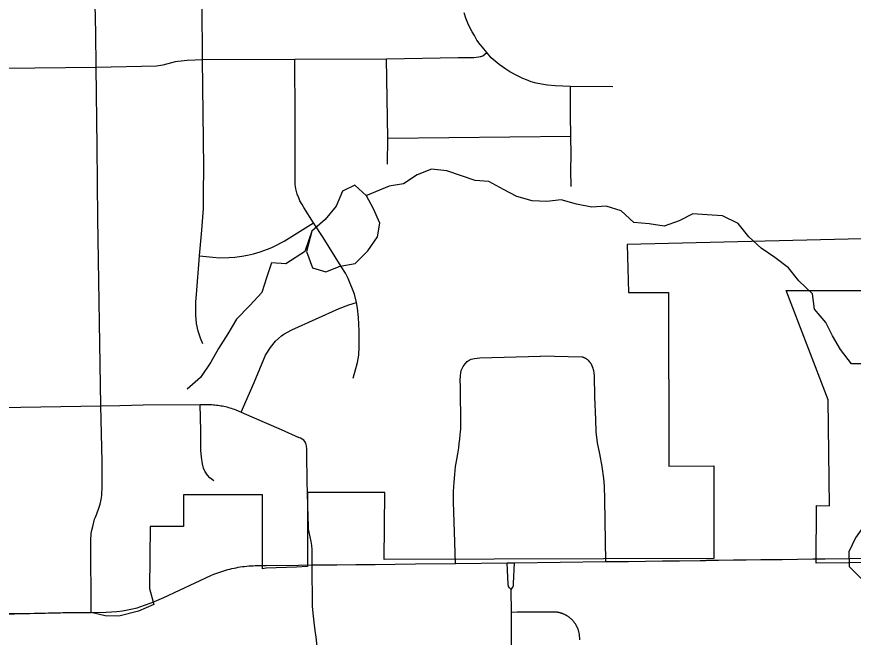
# Model space of a CAD drawing. Extents: x 0 to 34, y 0 to 22.
# Drawn here: x 5.7025 to 6.0747, y 18.3873 to 18.6634 of the extents above; entities that cross this region are included whole.
import ezdxf

# ---------------------------------------------------------------- set-up
doc = ezdxf.new("R2010")
doc.units = 0
for name, color, linetype in [('GM_X_City_Street', 7, 'Continuous'), ('GM_X_Corporation', 7, 'Continuous'), ('GM_X_County_Road', 7, 'Continuous'), ('GM_X_Minor_Lake', 7, 'Continuous'), ('GM_X_Minor_River', 7, 'Continuous'), ('GM_X_Township_Road', 7, 'Continuous')]:
    doc.layers.add(name, color=color, linetype=linetype)

msp = doc.modelspace()

# ---------------------------------------------------------------- linework, layer by layer
at = {"layer": 'GM_X_City_Street'}
msp.add_line((5.86764, 18.60932), (5.9491, 18.61017), dxfattribs=at)
for points in [[(5.73565, 18.39834), (5.73555, 18.43033), (5.73567, 18.43348), (5.73594, 18.43493), (5.73636, 18.43661), (5.73684, 18.43853), (5.73721, 18.43976), (5.73752, 18.44064), (5.73818, 18.44222), (5.7391, 18.44466), (5.73972, 18.44645), (5.74018, 18.44848), (5.74046, 18.45032), (5.74053, 18.45443), (5.74048, 18.46537), (5.7402, 18.47789), (5.74, 18.49029), (5.73865, 18.57359), (5.73837, 18.6056), (5.73788, 18.64094), (5.73767, 18.65601), (5.73739, 18.66874)], [(5.78529, 18.51779), (5.78435, 18.52033), (5.78328, 18.52344), (5.7825, 18.52692), (5.78218, 18.53061), (5.78223, 18.53647), (5.78246, 18.53971), (5.78389, 18.5569), (5.78483, 18.56838), (5.78561, 18.57804), (5.78569, 18.58464), (5.78577, 18.59648), (5.78523, 18.64429), (5.7851, 18.66871)], [(5.96773, 18.63216), (5.94896, 18.63225), (5.94203, 18.63262), (5.93873, 18.63289), (5.93601, 18.63331), (5.93369, 18.63383), (5.93139, 18.63442), (5.92933, 18.63527), (5.92775, 18.63592), (5.92659, 18.63643), (5.92481, 18.63739), (5.92281, 18.63837), (5.92191, 18.63886), (5.92013, 18.63997), (5.91714, 18.64206), (5.91541, 18.64356), (5.91368, 18.64511), (5.91169, 18.64738), (5.90973, 18.64978), (5.90873, 18.65107), (5.90731, 18.65298), (5.90613, 18.65494), (5.90517, 18.65662), (5.90414, 18.65863), (5.90326, 18.66044), (5.90241, 18.66279), (5.90161, 18.66516)], [(5.68323, 18.64031), (5.73788, 18.64094), (5.76476, 18.64151), (5.76772, 18.64196), (5.77156, 18.64295), (5.77323, 18.64339), (5.77418, 18.64357), (5.77572, 18.64377), (5.77836, 18.64407), (5.78187, 18.64423), (5.78523, 18.64429), (5.82624, 18.64449), (5.86707, 18.64465), (5.89895, 18.6452), (5.9059, 18.64524), (5.90694, 18.64533), (5.90806, 18.6455), (5.90875, 18.64563), (5.90906, 18.64571), (5.90951, 18.64585), (5.90988, 18.64601), (5.91169, 18.64738)], [(5.85225, 18.50257), (5.85413, 18.5095), (5.85473, 18.51281), (5.85496, 18.51652), (5.85486, 18.52355), (5.85459, 18.52947), (5.85413, 18.53374), (5.85363, 18.53617), (5.8528, 18.53989), (5.84994, 18.54693), (5.84878, 18.54925), (5.84682, 18.55219), (5.83886, 18.5651), (5.83464, 18.57165), (5.83028, 18.5785), (5.82946, 18.57982), (5.82855, 18.5815), (5.82801, 18.58271), (5.82732, 18.58437), (5.82695, 18.58563), (5.8267, 18.58674), (5.82654, 18.5878), (5.82646, 18.58869), (5.82641, 18.61606), (5.82648, 18.62614), (5.8263, 18.63733), (5.82624, 18.64449)], [(5.8675, 18.59782), (5.86764, 18.60932), (5.86707, 18.64465)], [(5.94914, 18.58787), (5.9491, 18.59507), (5.94914, 18.60205), (5.9491, 18.61017), (5.94887, 18.61954), (5.94896, 18.63225)], [(5.78389, 18.5569), (5.78986, 18.5564), (5.79293, 18.55614), (5.79686, 18.55617), (5.79959, 18.55637), (5.80262, 18.55675), (5.8052, 18.55725), (5.80782, 18.55791), (5.81087, 18.55873), (5.81409, 18.55994), (5.81604, 18.56072), (5.81724, 18.56128), (5.82159, 18.56356), (5.83464, 18.57165)], [(5.80236, 18.48745), (5.80817, 18.50054), (5.81325, 18.51272), (5.81545, 18.51621), (5.81771, 18.51899), (5.8204, 18.52136), (5.82138, 18.52206), (5.82494, 18.52401), (5.84602, 18.5336), (5.85024, 18.53519), (5.85363, 18.53617)], [(5.89779, 18.42006), (5.89724, 18.43421), (5.89693, 18.44731), (5.8969, 18.45216), (5.8971, 18.45627), (5.89741, 18.45975), (5.89782, 18.46326), (5.89831, 18.46632), (5.89875, 18.46883), (5.8992, 18.47159), (5.89944, 18.47344), (5.89961, 18.47534), (5.89982, 18.47753), (5.90006, 18.4799), (5.90013, 18.48634), (5.89999, 18.4936), (5.89992, 18.49901), (5.89985, 18.50148), (5.89996, 18.5038), (5.90033, 18.50589), (5.90115, 18.5078), (5.90206, 18.50889), (5.90291, 18.50989), (5.90386, 18.51059), (5.90477, 18.51099), (5.90613, 18.51129), (5.90851, 18.5116), (5.93553, 18.51233)], [(5.96466, 18.42095), (5.96429, 18.43903), (5.96415, 18.44867), (5.96402, 18.4545), (5.96379, 18.4579), (5.96305, 18.46331), (5.96201, 18.46884), (5.96099, 18.47382), (5.96034, 18.47864), (5.96011, 18.48414), (5.95981, 18.49427), (5.95952, 18.50354), (5.95939, 18.50488), (5.95922, 18.50584), (5.95884, 18.50724), (5.95881, 18.50735), (5.95877, 18.50747), (5.95873, 18.50758), (5.95869, 18.50769), (5.95865, 18.5078), (5.95861, 18.50791), (5.95856, 18.50802), (5.95852, 18.50813), (5.95847, 18.50824), (5.95842, 18.50834), (5.95836, 18.50845), (5.95831, 18.50856), (5.95825, 18.50866), (5.95819, 18.50876), (5.95813, 18.50887), (5.95807, 18.50897), (5.958, 18.50907), (5.95794, 18.50917), (5.95787, 18.50927), (5.9578, 18.50936), (5.95773, 18.50946), (5.95766, 18.50955), (5.95758, 18.50965), (5.95751, 18.50974), (5.95743, 18.50983), (5.95735, 18.50992), (5.95727, 18.51), (5.95719, 18.51009), (5.95711, 18.51017), (5.95702, 18.51026), (5.95693, 18.51034), (5.95685, 18.51042), (5.95676, 18.5105), (5.95667, 18.51058), (5.95658, 18.51065), (5.95648, 18.51073), (5.95639, 18.5108), (5.95629, 18.51087), (5.9562, 18.51094), (5.9561, 18.511), (5.956, 18.51107), (5.9559, 18.51113), (5.9558, 18.5112), (5.9557, 18.51126), (5.95559, 18.51131), (5.95549, 18.51137), (5.95538, 18.51143), (5.95528, 18.51148), (5.95517, 18.51153), (5.95506, 18.51158), (5.95495, 18.51163), (5.95484, 18.51167), (5.95473, 18.51172), (5.95462, 18.51176), (5.95451, 18.5118), (5.95439, 18.51183), (5.95428, 18.51187), (5.95417, 18.51191), (5.95405, 18.51194), (5.93553, 18.51233)], [(5.69552, 18.48956), (5.74, 18.49029), (5.74842, 18.49045), (5.75872, 18.49063), (5.7842, 18.49082), (5.78934, 18.4908), (5.79002, 18.49074), (5.79069, 18.49068), (5.79136, 18.4906), (5.79204, 18.49051), (5.79271, 18.4904), (5.79338, 18.49029), (5.79405, 18.49016), (5.79471, 18.49003), (5.79537, 18.48988), (5.79603, 18.48972), (5.79669, 18.48955), (5.79734, 18.48936), (5.79799, 18.48917), (5.79864, 18.48896), (5.79928, 18.48874), (5.79998, 18.48849), (5.80236, 18.48745), (5.80712, 18.48537), (5.82013, 18.47967), (5.8281, 18.47619)], [(5.79017, 18.45688), (5.78851, 18.45824), (5.78746, 18.45936), (5.78618, 18.46115), (5.78562, 18.46248), (5.78512, 18.46441), (5.78471, 18.46732), (5.78448, 18.47047), (5.78443, 18.4791), (5.7842, 18.49082)], [(5.83397, 18.41942), (5.83393, 18.42638), (5.83383, 18.42808), (5.83351, 18.42992), (5.83304, 18.432), (5.83262, 18.43396), (5.83242, 18.43541), (5.83229, 18.43702), (5.83215, 18.44062), (5.83187, 18.45127), (5.83185, 18.45218), (5.83176, 18.4558), (5.83161, 18.46944), (5.83155, 18.4709), (5.83142, 18.47237), (5.83111, 18.47362), (5.83076, 18.47436), (5.83022, 18.47499), (5.82885, 18.47586), (5.8281, 18.47619)]]:
    msp.add_lwpolyline(points, dxfattribs=at)
at = {"layer": 'GM_X_Corporation'}
for points in [[(6.08468, 18.56466), (5.97412, 18.56203), (5.97469, 18.54061), (5.99244, 18.54059), (5.99264, 18.46342), (6.01263, 18.46347), (6.01274, 18.42225), (5.86595, 18.42185), (5.86627, 18.45167), (5.83189, 18.45168), (5.83188, 18.4187), (5.82694, 18.4185), (5.81355, 18.41796), (5.81182, 18.41764), (5.81183, 18.45061), (5.77677, 18.45062), (5.77677, 18.4366), (5.76191, 18.4366), (5.76155, 18.40897), (5.76347, 18.40182), (5.75666, 18.39883), (5.74798, 18.39667), (5.74193, 18.3968), (5.73568, 18.39826), (5.4827, 18.39283)], [(6.08699, 18.42046), (6.05815, 18.42026), (6.05839, 18.44595), (6.06413, 18.4458), (6.06348, 18.49294), (6.04482, 18.54159), (6.08508, 18.54158)]]:
    msp.add_lwpolyline(points, dxfattribs=at)
at = {"layer": 'GM_X_County_Road'}
msp.add_line((6.00905, 18.42148), (6.00957, 18.42149), dxfattribs=at)
for points in [[(6.05669, 18.4221), (6.06218, 18.42217), (6.07317, 18.42231), (6.079, 18.42239), (6.08794, 18.42251), (6.12893, 18.42302), (6.13632, 18.42311), (6.1591, 18.42336), (6.16754, 18.42345), (6.17611, 18.42355), (6.18399, 18.42366), (6.18956, 18.4237), (6.19358, 18.42364)], [(5.76801, 18.405), (5.78889, 18.41475), (5.79021, 18.4153), (5.79109, 18.41564), (5.79197, 18.41597), (5.79286, 18.41628), (5.79376, 18.41658), (5.79466, 18.41686), (5.79557, 18.41713), (5.79648, 18.41738), (5.7974, 18.41761), (5.79831, 18.41783), (5.79924, 18.41803), (5.80016, 18.41821), (5.80109, 18.41838), (5.80202, 18.41853), (5.80296, 18.41867), (5.8039, 18.41879), (5.80484, 18.4189), (5.80577, 18.41899), (5.80672, 18.41906), (5.80766, 18.41911), (5.8086, 18.41915), (5.81357, 18.41921)], [(5.81357, 18.41921), (5.82784, 18.41935), (5.83397, 18.41942)], [(5.83397, 18.41942), (5.84492, 18.41951), (5.85348, 18.4196), (5.86198, 18.41968), (5.87086, 18.41977)], [(5.87086, 18.41977), (5.88002, 18.41986), (5.89779, 18.42006), (5.92077, 18.42036), (5.92398, 18.4204), (5.96466, 18.42095), (5.97473, 18.42104), (5.98222, 18.42114), (5.98987, 18.42123), (5.99739, 18.42133), (6.00654, 18.42145), (6.00905, 18.42148)], [(6.00957, 18.42149), (6.01218, 18.42152), (6.01478, 18.42156), (6.02146, 18.42164), (6.02414, 18.42168), (6.02702, 18.42172), (6.03354, 18.4218), (6.03649, 18.42184), (6.0431, 18.42192), (6.05669, 18.4221)], [(5.69503, 18.39789), (5.71024, 18.398), (5.72299, 18.39825), (5.73565, 18.39834), (5.74233, 18.39847), (5.74704, 18.39879), (5.74964, 18.39908), (5.75327, 18.39976), (5.75607, 18.40042), (5.7594, 18.40154), (5.76278, 18.40279), (5.76801, 18.405)]]:
    msp.add_lwpolyline(points, dxfattribs=at)
at = {"layer": 'GM_X_Minor_Lake'}
for points in [[(5.86126, 18.57787), (5.85813, 18.5837), (5.85294, 18.58835), (5.84751, 18.58579), (5.8446, 18.5791), (5.83978, 18.57313), (5.83382, 18.5679), (5.83075, 18.55886)], [(5.86126, 18.57787), (5.85813, 18.5837), (5.85294, 18.58835), (5.84751, 18.58579), (5.8446, 18.5791), (5.83978, 18.57313), (5.83382, 18.5679), (5.83146, 18.55886)], [(5.83146, 18.55886), (5.83411, 18.55159), (5.84001, 18.5498), (5.84639, 18.55238), (5.85318, 18.55363), (5.85875, 18.55923), (5.863, 18.56538), (5.86402, 18.57147), (5.86126, 18.57787)]]:
    msp.add_lwpolyline(points, dxfattribs=at)
at = {"layer": 'GM_X_Minor_River'}
for points in [[(6.07992, 18.50894), (6.07387, 18.50899), (6.06899, 18.51532), (6.06545, 18.52131), (6.06248, 18.52732), (6.05742, 18.53327), (6.05651, 18.54008), (6.05052, 18.54582), (6.04584, 18.5516), (6.03988, 18.5562), (6.03373, 18.56043), (6.02832, 18.56542), (6.02345, 18.57138), (6.01656, 18.57483), (6.00975, 18.57524), (6.00331, 18.57566), (5.99733, 18.57249), (5.99057, 18.57024), (5.98393, 18.57123), (5.97711, 18.57183), (5.97151, 18.57701), (5.96484, 18.57913), (5.95842, 18.57861), (5.95158, 18.57997), (5.94473, 18.58189), (5.93832, 18.58118), (5.93188, 18.58141), (5.92503, 18.58334), (5.9191, 18.58642), (5.91258, 18.59007), (5.90652, 18.5905), (5.89394, 18.59476), (5.88712, 18.59555), (5.88074, 18.59294), (5.87459, 18.589), (5.86819, 18.5879), (5.85792, 18.58368)], [(5.83099, 18.55909), (5.82227, 18.55344), (5.81583, 18.55386), (5.81372, 18.54717), (5.8116, 18.54067), (5.80624, 18.53486), (5.80033, 18.52884), (5.79651, 18.5223), (5.79231, 18.51575), (5.78886, 18.5096), (5.78429, 18.50285), (5.77836, 18.49759)], [(6.09626, 18.45562), (6.09221, 18.44892), (6.08587, 18.4435), (6.08029, 18.43809), (6.07568, 18.43156), (6.07276, 18.42524), (6.07288, 18.41879), (6.07808, 18.41357), (6.08473, 18.4116), (6.09098, 18.41095), (6.09574, 18.40933), (6.10261, 18.40566), (6.10851, 18.40386), (6.11532, 18.40341), (6.1212, 18.40276), (6.12746, 18.40173), (6.13409, 18.40108), (6.14069, 18.40215), (6.14667, 18.40624), (6.15229, 18.40956), (6.15859, 18.40607), (6.16399, 18.40009)]]:
    msp.add_lwpolyline(points, dxfattribs=at)
at = {"layer": 'GM_X_Township_Road'}
for points in [[(5.83714, 18.35673), (5.83707, 18.36173), (5.83673, 18.37838), (5.83606, 18.38465), (5.83571, 18.38729), (5.83532, 18.39023), (5.83486, 18.39395), (5.83437, 18.39791), (5.83419, 18.40107), (5.83397, 18.41942)], [(5.9225, 18.40851), (5.92179, 18.40927), (5.92139, 18.40991), (5.92113, 18.41083), (5.92091, 18.4171), (5.92077, 18.42036)], [(5.9225, 18.40851), (5.92326, 18.40957), (5.92352, 18.41031), (5.92362, 18.4112), (5.92398, 18.4204)], [(5.9226, 18.37291), (5.92264, 18.39834), (5.9225, 18.40851)], [(5.95303, 18.38613), (5.95286, 18.38866), (5.95282, 18.38886), (5.95278, 18.38907), (5.95274, 18.38927), (5.95269, 18.38947), (5.95259, 18.38987), (5.95253, 18.39007), (5.95247, 18.39027), (5.95241, 18.39046), (5.95234, 18.39066), (5.95227, 18.39085), (5.95219, 18.39105), (5.95211, 18.39124), (5.95203, 18.39143), (5.95195, 18.39162), (5.95186, 18.3918), (5.95177, 18.39199), (5.95167, 18.39217), (5.95158, 18.39235), (5.95148, 18.39254), (5.95137, 18.39271), (5.95126, 18.39289), (5.95108, 18.39319), (5.95096, 18.39336), (5.95085, 18.39353), (5.95072, 18.3937), (5.9506, 18.39386), (5.95047, 18.39402), (5.95034, 18.39419), (5.95021, 18.39434), (5.95007, 18.3945), (5.94994, 18.39466), (5.9498, 18.39481), (5.94966, 18.39496), (5.94951, 18.3951), (5.94936, 18.39525), (5.94921, 18.39539), (5.94906, 18.39553), (5.9489, 18.39566), (5.94863, 18.39589), (5.94847, 18.39602), (5.9483, 18.39614), (5.94814, 18.39627), (5.94797, 18.39639), (5.9478, 18.3965), (5.94763, 18.39662), (5.94745, 18.39673), (5.94728, 18.39684), (5.9471, 18.39694), (5.94692, 18.39704), (5.94674, 18.39714), (5.94655, 18.39724), (5.94637, 18.39733), (5.94618, 18.39742), (5.946, 18.3975), (5.94581, 18.39759), (5.94548, 18.39772), (5.94528, 18.39779), (5.94509, 18.39786), (5.9449, 18.39793), (5.9447, 18.39799), (5.9445, 18.39805), (5.9443, 18.39811), (5.9441, 18.39816), (5.9439, 18.39821), (5.9437, 18.39826), (5.9435, 18.3983), (5.9433, 18.39834), (5.94309, 18.39837), (5.94289, 18.3984), (5.93741, 18.39849), (5.92523, 18.39836), (5.92264, 18.39834)]]:
    msp.add_lwpolyline(points, dxfattribs=at)

doc.saveas('drawing.dxf')
